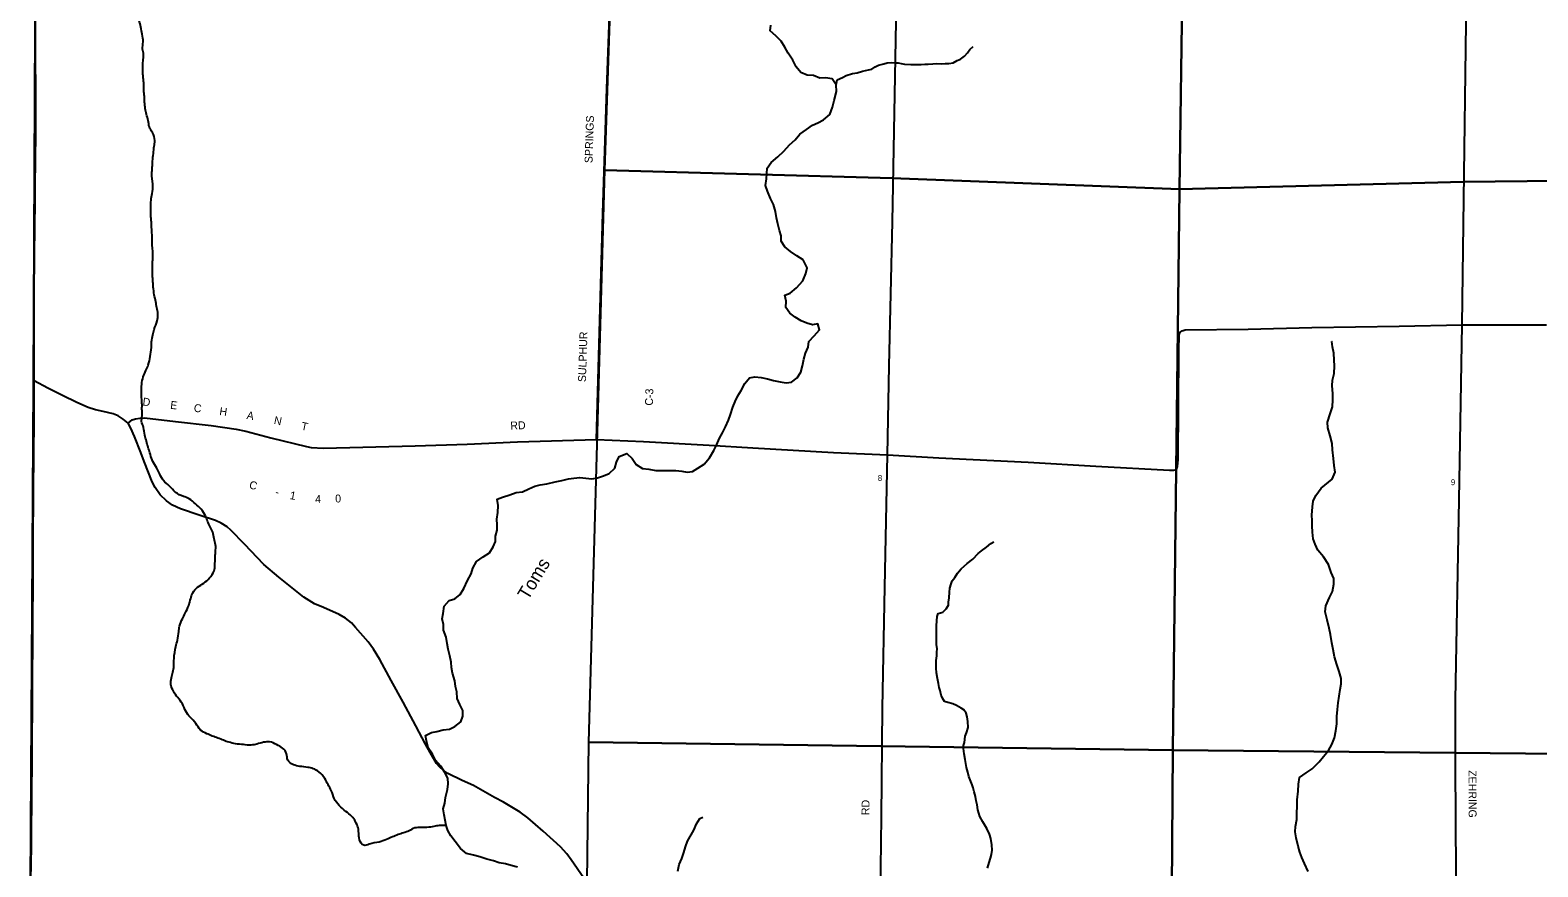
# Model space of a CAD drawing. Extents: x 1312308 to 1684953, y 460642 to 865172.
# Drawn here: x 1411180 to 1425482, y 628989 to 636920 of the extents above; entities that cross this region are included whole.
import ezdxf

# ---------------------------------------------------------------- set-up
doc = ezdxf.new("R2010")
doc.units = 0
for name, color, linetype in [('GM_X_Adjacent_County', 7, 'Continuous'), ('GM_X_County', 7, 'Continuous'), ('GM_X_County_Road', 7, 'Continuous'), ('GM_X_County_Road_Text', 7, 'Continuous'), ('GM_X_Minor_River', 7, 'Continuous'), ('GM_X_Minor_River_Text', 7, 'Continuous'), ('GM_X_Section', 7, 'Continuous'), ('GM_X_Section_Text', 7, 'Continuous'), ('GM_X_Township', 7, 'Continuous')]:
    doc.layers.add(name, color=color, linetype=linetype)

msp = doc.modelspace()

# ---------------------------------------------------------------- linework, layer by layer
at = {"layer": 'GM_X_Adjacent_County'}
msp.add_lwpolyline([(1411387, 659976), (1411378, 657454), (1411357, 652207), (1411318, 646887), (1411264, 643503), (1411249, 641617), (1411211, 633607), (1411211, 633594), (1411211, 633565), (1411180, 628296)], dxfattribs=at)
at = {"layer": 'GM_X_County'}
msp.add_lwpolyline([(1411180, 628296), (1411211, 633565), (1411211, 633594), (1411211, 633607), (1411249, 641617), (1411264, 643503), (1411318, 646887), (1411357, 652207), (1411378, 657454), (1411387, 659976)], dxfattribs=at)
at = {"layer": 'GM_X_County_Road'}
for points in [[(1416551, 633039), (1416612, 635185), (1416651, 636367), (1416663, 636713), (1416724, 638328), (1416743, 638932), (1416791, 640151), (1416839, 641540)], [(1419227, 625888), (1419235, 626551), (1419240, 627640), (1419244, 628500), (1419255, 629461), (1419265, 630495), (1419286, 631639), (1419313, 632893), (1419330, 633738), (1419360, 635102), (1419398, 637174), (1419431, 638484), (1419476, 640819), (1419479, 641151), (1419467, 641208), (1419429, 641336), (1419368, 641511)], [(1427258, 627393), (1426034, 627400), (1424842, 627403), (1424786, 627402), (1424754, 627409), (1424737, 627422), (1424728, 627438), (1424726, 627481), (1424712, 628086), (1424706, 628921), (1424700, 629955), (1424702, 630572), (1424735, 632468), (1424765, 634127), (1424816, 638180), (1424839, 639451), (1424867, 641453)], [(1411190, 628943), (1411191, 629016), (1411191, 629052), (1411192, 629149), (1411193, 629252), (1411194, 629394), (1411195, 629550), (1411196, 629691), (1411198, 629991), (1411199, 630070), (1411200, 630165), (1411201, 630282), (1411203, 630421), (1411204, 630579), (1411204, 630636), (1411204, 630727), (1411204, 630806), (1411204, 630878), (1411205, 631026), (1411205, 631073), (1411205, 631179), (1411205, 631258), (1411206, 631303), (1411206, 631396), (1411207, 631476), (1411208, 631527), (1411209, 631640), (1411210, 631752), (1411209, 631849), (1411209, 631902), (1411209, 631979), (1411210, 632055), (1411210, 632156), (1411210, 632282), (1411211, 632330), (1411212, 632460), (1411213, 632575), (1411213, 632604), (1411213, 632669), (1411214, 632778), (1411215, 632856), (1411215, 632946), (1411216, 633025), (1411217, 633095), (1411217, 633170), (1411218, 633237), (1411218, 633310), (1411218, 633376), (1411219, 633441), (1411219, 633504), (1411219, 633565), (1411218, 633570), (1411218, 633584), (1411218, 633597), (1411219, 633652), (1411219, 633697), (1411219, 633865), (1411219, 633968), (1411219, 634076), (1411220, 634148), (1411220, 634288), (1411220, 634373), (1411220, 634559), (1411220, 634632), (1411221, 634739), (1411222, 634811), (1411222, 634858), (1411224, 634984), (1411225, 635063), (1411226, 635119), (1411227, 635229), (1411228, 635328), (1411229, 635402), (1411229, 635511), (1411230, 635618), (1411231, 635691), (1411232, 635785), (1411233, 635844), (1411233, 635986), (1411233, 636108), (1411233, 636193), (1411233, 636312), (1411233, 636415), (1411232, 636589), (1411232, 636717), (1411231, 636776), (1411231, 636899), (1411231, 637003)], [(1412110, 633196), (1412149, 633225), (1412179, 633237), (1412221, 633242), (1412264, 633244), (1412560, 633212), (1412897, 633172), (1413133, 633137), (1413225, 633120), (1413462, 633055), (1413801, 632973), (1413846, 632963), (1413964, 632957), (1414833, 632980), (1415326, 632997), (1415802, 633017), (1416551, 633039), (1416998, 633020), (1417620, 632987), (1418034, 632961), (1418800, 632917), (1419313, 632893), (1419801, 632866), (1420648, 632824), (1421288, 632787), (1421989, 632749), (1422029, 632748), (1422055, 632757), (1422065, 632785), (1422069, 632849), (1422075, 633882), (1422078, 634033), (1422088, 634057), (1422109, 634071), (1422135, 634080), (1422734, 634087), (1423339, 634101), (1424166, 634114), (1424765, 634127), (1425564, 634127)], [(1416431, 628882), (1416312, 629056), (1416271, 629113), (1416212, 629178), (1416048, 629326), (1415901, 629453), (1415829, 629507), (1415670, 629601), (1415584, 629646), (1415385, 629759), (1415279, 629808), (1415142, 629872), (1415100, 629901), (1415065, 629933), (1415036, 629967), (1414974, 630073), (1414932, 630153), (1414838, 630326), (1414719, 630549), (1414605, 630755), (1414498, 630954), (1414436, 631053), (1414386, 631121), (1414268, 631257), (1414227, 631302), (1414172, 631346), (1414111, 631382), (1413962, 631447), (1413876, 631481), (1413776, 631546), (1413540, 631734), (1413398, 631856), (1413213, 632048), (1413085, 632181), (1413048, 632213), (1412992, 632247), (1412937, 632272), (1412782, 632324), (1412605, 632384), (1412532, 632418), (1412474, 632457), (1412415, 632515), (1412365, 632584), (1412338, 632637), (1412263, 632830), (1412230, 632918), (1412171, 633068), (1412136, 633147), (1412110, 633196), (1412063, 633233), (1412016, 633264), (1411968, 633282), (1411872, 633305), (1411799, 633322), (1411732, 633343), (1411623, 633391), (1411487, 633457), (1411347, 633528), (1411218, 633597)]]:
    msp.add_lwpolyline(points, dxfattribs=at)
at = {"layer": 'GM_X_Minor_River'}
for points in [[(1417623, 632865), (1417664, 632936), (1417692, 632987), (1417720, 633051), (1417749, 633104), (1417775, 633161), (1417805, 633222), (1417823, 633276), (1417847, 633347), (1417867, 633399), (1417893, 633454), (1417925, 633505), (1417959, 633570), (1418005, 633623), (1418055, 633633), (1418113, 633628), (1418173, 633614), (1418231, 633600), (1418295, 633587), (1418353, 633578), (1418403, 633582), (1418457, 633624), (1418492, 633679), (1418506, 633739), (1418518, 633803), (1418534, 633858), (1418560, 633916), (1418568, 633968), (1418616, 634024), (1418668, 634081), (1418651, 634137), (1418601, 634127), (1418549, 634143), (1418495, 634165), (1418436, 634201), (1418385, 634239), (1418349, 634290), (1418353, 634352), (1418340, 634407), (1418391, 634427), (1418451, 634479), (1418509, 634543), (1418538, 634615), (1418551, 634668), (1418513, 634742), (1418454, 634780), (1418393, 634822), (1418339, 634866), (1418304, 634919), (1418304, 634970), (1418287, 635020), (1418271, 635083), (1418259, 635142), (1418249, 635200), (1418231, 635267), (1418204, 635326), (1418174, 635393), (1418156, 635448), (1418164, 635512), (1418171, 635612), (1418209, 635665), (1418271, 635719), (1418329, 635773), (1418383, 635834), (1418438, 635880), (1418482, 635933), (1418544, 635979), (1418601, 636019), (1418652, 636043), (1418707, 636070), (1418765, 636122), (1418792, 636191), (1418808, 636255), (1418828, 636339), (1418826, 636401), (1418788, 636460), (1418726, 636470), (1418672, 636466), (1418610, 636490), (1418552, 636494), (1418490, 636520), (1418446, 636574), (1418414, 636637), (1418372, 636703), (1418339, 636760), (1418303, 636817), (1418252, 636867), (1418201, 636913), (1418207, 636967)], [(1418826, 636401), (1418836, 636448), (1418885, 636471), (1418921, 636491), (1418982, 636510), (1419026, 636517), (1419077, 636532), (1419131, 636543), (1419165, 636552), (1419196, 636574), (1419228, 636587), (1419277, 636602), (1419309, 636610), (1419353, 636613), (1419385, 636612), (1419415, 636610), (1419443, 636603), (1419475, 636599), (1419533, 636594), (1419587, 636595), (1419633, 636596), (1419666, 636597), (1419700, 636599), (1419742, 636602), (1419782, 636603), (1419828, 636602), (1419860, 636604), (1419894, 636605), (1419937, 636612), (1419973, 636632), (1420006, 636645), (1420042, 636674), (1420071, 636706), (1420094, 636738), (1420124, 636765)], [(1423566, 630277), (1423574, 630343), (1423574, 630413), (1423580, 630481), (1423586, 630543), (1423608, 630669), (1423616, 630723), (1423616, 630775), (1423598, 630840), (1423574, 630907), (1423554, 630978), (1423540, 631048), (1423526, 631111), (1423514, 631190), (1423502, 631252), (1423484, 631331), (1423463, 631406), (1423470, 631462), (1423505, 631541), (1423535, 631600), (1423547, 631668), (1423545, 631722), (1423522, 631779), (1423495, 631854), (1423449, 631926), (1423396, 631990), (1423368, 632047), (1423352, 632098), (1423344, 632162), (1423341, 632221), (1423341, 632271), (1423337, 632323), (1423343, 632401), (1423351, 632455), (1423376, 632508), (1423427, 632579), (1423530, 632664), (1423558, 632729), (1423550, 632792), (1423542, 632860), (1423533, 632943), (1423532, 633003), (1423513, 633074), (1423491, 633151), (1423487, 633205), (1423511, 633284), (1423535, 633348), (1423537, 633416), (1423537, 633476), (1423531, 633549), (1423535, 633601), (1423549, 633666), (1423553, 633739), (1423551, 633793), (1423545, 633857), (1423535, 633918), (1423528, 633968), (1423526, 633968)], [(1415387, 629100), (1415320, 629116), (1415261, 629162), (1415211, 629228), (1415170, 629284), (1415143, 629334), (1415126, 629380), (1415106, 629481), (1415098, 629537), (1415114, 629593), (1415119, 629647), (1415138, 629722), (1415147, 629776), (1415141, 629829), (1415115, 629884), (1415076, 629943), (1415024, 630001), (1414997, 630056), (1414957, 630116), (1414941, 630182), (1414929, 630235), (1414986, 630261), (1415038, 630273), (1415099, 630288), (1415157, 630294), (1415209, 630320), (1415266, 630364), (1415284, 630418), (1415285, 630470), (1415255, 630529), (1415231, 630586), (1415227, 630647), (1415214, 630699), (1415208, 630752), (1415188, 630824), (1415176, 630877), (1415173, 630929), (1415161, 630990), (1415145, 631053), (1415137, 631107), (1415126, 631166), (1415102, 631233), (1415102, 631285), (1415088, 631339), (1415097, 631391), (1415107, 631459), (1415155, 631514), (1415208, 631528), (1415260, 631570), (1415295, 631628), (1415330, 631703), (1415364, 631766), (1415378, 631821), (1415414, 631884), (1415477, 631927), (1415537, 631967), (1415573, 632022), (1415594, 632073), (1415594, 632123), (1415610, 632181), (1415611, 632231), (1415607, 632285), (1415617, 632349), (1415619, 632413), (1415611, 632474), (1415662, 632494), (1415731, 632516), (1415790, 632536), (1415850, 632544), (1415911, 632572), (1415966, 632599), (1416019, 632609), (1416081, 632619), (1416160, 632640), (1416223, 632652), (1416286, 632666), (1416336, 632673), (1416393, 632681), (1416451, 632673), (1416507, 632667), (1416561, 632677), (1416618, 632694), (1416673, 632716), (1416727, 632768), (1416743, 632826), (1416768, 632879), (1416840, 632907), (1416890, 632859), (1416929, 632802), (1416990, 632766), (1417050, 632758), (1417116, 632747), (1417178, 632745), (1417250, 632747), (1417306, 632745), (1417361, 632739), (1417412, 632730), (1417463, 632736), (1417514, 632768), (1417575, 632807), (1417623, 632865)], [(1420262, 628976), (1420277, 629030), (1420290, 629070), (1420299, 629106), (1420304, 629148), (1420301, 629196), (1420294, 629256), (1420281, 629299), (1420256, 629351), (1420217, 629414), (1420188, 629467), (1420180, 629497), (1420171, 629529), (1420162, 629576), (1420155, 629614), (1420146, 629654), (1420136, 629701), (1420125, 629739), (1420116, 629767), (1420102, 629798), (1420085, 629846), (1420076, 629886), (1420063, 629931), (1420048, 630007), (1420039, 630060), (1420034, 630110), (1420035, 630138), (1420042, 630166), (1420051, 630228), (1420062, 630260), (1420079, 630310), (1420076, 630368), (1420069, 630410), (1420059, 630445), (1420038, 630477), (1420010, 630494), (1419967, 630519), (1419933, 630535), (1419885, 630546), (1419855, 630557), (1419836, 630587), (1419822, 630616), (1419813, 630660), (1419802, 630688), (1419796, 630728), (1419787, 630775), (1419776, 630829), (1419773, 630873), (1419775, 630944), (1419780, 630988), (1419782, 631024), (1419783, 631056), (1419778, 631096), (1419777, 631132), (1419777, 631164), (1419776, 631192), (1419776, 631220), (1419779, 631273), (1419780, 631321), (1419783, 631361), (1419794, 631389), (1419838, 631402), (1419869, 631433), (1419890, 631469), (1419892, 631499), (1419897, 631539), (1419900, 631593), (1419903, 631631), (1419916, 631671), (1419927, 631699), (1419953, 631733), (1419978, 631774), (1420011, 631814), (1420068, 631863), (1420123, 631904), (1420173, 631959), (1420203, 631985), (1420252, 632020), (1420293, 632053), (1420321, 632071)], [(1423302, 628945), (1423268, 629020), (1423243, 629077), (1423223, 629128), (1423209, 629185), (1423189, 629264), (1423179, 629320), (1423182, 629370), (1423194, 629436), (1423200, 629625), (1423209, 629707), (1423211, 629771), (1423221, 629837), (1423285, 629879), (1423340, 629917), (1423406, 629985), (1423448, 630036), (1423496, 630090), (1423526, 630150), (1423554, 630213), (1423566, 630277)], [(1417325, 628947), (1417336, 629011), (1417363, 629069), (1417382, 629123), (1417398, 629178), (1417417, 629232), (1417475, 629335), (1417500, 629395), (1417533, 629448), (1417562, 629461)], [(1415802, 628986), (1415744, 629002), (1415690, 629016), (1415630, 629028), (1415576, 629044), (1415511, 629060), (1415447, 629084), (1415387, 629100)]]:
    msp.add_lwpolyline(points, dxfattribs=at)
for points in [[(1412241, 633327), (1412241, 633383), (1412237, 633455), (1412237, 633510), (1412239, 633562), (1412253, 633633), (1412277, 633693), (1412301, 633746), (1412319, 633826), (1412330, 633912), (1412332, 633966), (1412344, 634032), (1412357, 634083), (1412386, 634165), (1412392, 634231), (1412382, 634289), (1412372, 634344), (1412358, 634412), (1412348, 634485), (1412344, 634551), (1412340, 634610), (1412341, 634662), (1412341, 634712), (1412345, 634774), (1412341, 634846), (1412337, 634901), (1412337, 634963), (1412333, 635033), (1412332, 635083), (1412326, 635152), (1412325, 635234), (1412327, 635310), (1412337, 635372), (1412344, 635452), (1412338, 635506), (1412335, 635557), (1412339, 635623), (1412341, 635679), (1412349, 635751), (1412357, 635821), (1412363, 635873), (1412341, 635950), (1412311, 636003), (1412301, 636063), (1412284, 636122), (1412272, 636177), (1412266, 636237), (1412264, 636291), (1412259, 636350), (1412258, 636422), (1412252, 636486), (1412248, 636551), (1412252, 636629), (1412256, 636689), (1412247, 636739), (1412252, 636809), (1412244, 636882), (1412230, 636948), (1412216, 637013), (1412212, 637073), (1412218, 637141), (1412222, 637213), (1412218, 637270), (1412215, 637322), (1412232, 637392), (1412246, 637457), (1412251, 637513), (1412264, 637583), (1412265, 637637), (1412265, 637702), (1412265, 637758), (1412263, 637816), (1412259, 637876), (1412256, 637935), (1412262, 637997), (1412256, 638055), (1412254, 638115), (1412262, 638173), (1412266, 638233), (1412286, 638287), (1412301, 638344), (1412336, 638415), (1412360, 638485), (1412394, 638538), (1412459, 638582), (1412522, 638646), (1412548, 638717), (1412568, 638781), (1412590, 638842), (1412626, 638905), (1412656, 638961), (1412682, 639014), (1412705, 639067), (1412727, 639123), (1412757, 639186), (1412796, 639255), (1412821, 639306)], [(1415126, 629380), (1415061, 629380), (1415010, 629371), (1414944, 629362), (1414885, 629361), (1414829, 629357), (1414774, 629329), (1414723, 629311), (1414672, 629294), (1414616, 629272), (1414561, 629248), (1414492, 629224), (1414396, 629203), (1414344, 629193), (1414305, 629246), (1414297, 629309), (1414291, 629359), (1414267, 629416), (1414230, 629469), (1414175, 629513), (1414113, 629571), (1414065, 629635), (1414037, 629712), (1414006, 629768), (1413976, 629825), (1413920, 629889), (1413866, 629919), (1413813, 629931), (1413737, 629941), (1413677, 629957), (1413624, 630001), (1413612, 630060), (1413575, 630115), (1413518, 630147), (1413451, 630173), (1413394, 630169), (1413332, 630153), (1413275, 630143), (1413203, 630147), (1413127, 630156), (1413067, 630170), (1413013, 630188), (1412962, 630209), (1412908, 630229), (1412857, 630251), (1412797, 630285), (1412751, 630347), (1412699, 630407), (1412656, 630464), (1412624, 630535), (1412580, 630595), (1412542, 630649), (1412516, 630718), (1412522, 630782), (1412535, 630835), (1412543, 630893), (1412545, 630963), (1412563, 631077), (1412577, 631137), (1412590, 631219), (1412597, 631271), (1412625, 631340), (1412651, 631393), (1412684, 631466), (1412704, 631532), (1412723, 631586), (1412769, 631640), (1412827, 631678), (1412881, 631727), (1412925, 631794), (1412933, 631854), (1412935, 631914), (1412938, 631974), (1412939, 632042), (1412926, 632099), (1412912, 632161), (1412888, 632212), (1412863, 632265), (1412843, 632316), (1412802, 632378), (1412748, 632431), (1412689, 632478), (1412634, 632501), (1412560, 632538), (1412500, 632600), (1412445, 632650), (1412409, 632711), (1412371, 632785), (1412337, 632848), (1412317, 632913), (1412300, 632964), (1412284, 633024), (1412268, 633081), (1412256, 633154), (1412238, 633211), (1412242, 633265), (1412241, 633327)]]:
    msp.add_spline(points, degree=3, dxfattribs=at)
at = {"layer": 'GM_X_Section'}
for points in [[(1416830, 641541), (1417284, 641536), (1422169, 641485), (1422082, 635413), (1419356, 635517), (1416632, 635594)], [(1422169, 641485), (1422563, 641480), (1427620, 641429), (1427488, 635512), (1424776, 635481), (1422082, 635413)], [(1422082, 635413), (1422018, 630094), (1416479, 630171), (1416632, 635594), (1419356, 635517)], [(1427488, 635512), (1427371, 630043), (1422018, 630094), (1422082, 635413), (1424776, 635481)], [(1416479, 630171), (1422018, 630094), (1421982, 624815), (1416416, 624874)], [(1422018, 630094), (1427371, 630043), (1427169, 624743), (1421982, 624815)]]:
    msp.add_lwpolyline(points, close=True, dxfattribs=at)
at = {"layer": 'GM_X_Township'}
msp.add_lwpolyline([(1411180, 628296), (1411211, 633565), (1411211, 633594), (1411211, 633607), (1411249, 641617), (1411549, 641601), (1413664, 641575), (1414368, 641569), (1414641, 641566), (1415565, 641557), (1416839, 641540), (1417302, 641536), (1418444, 641522), (1419367, 641511), (1421357, 641492), (1424867, 641453), (1427596, 641429)], dxfattribs=at)

# ---------------------------------------------------------------- texts
at = {"layer": 'GM_X_County_Road_Text'}
for s, rotation, p in [('SPRINGS', 88.0525, (1416514, 635659)), ('SULPHUR', 88.1911, (1416452, 633583)), ('D', 353.2378, (1412244, 633363)), ('E', 352.7336, (1412506, 633332)), ('C-3', 88.1673, (1417087, 633360)), ('C', 352.7131, (1412729, 633304)), ('H', 351.7535, (1412972, 633273)), ('A', 349.4716, (1413230, 633236)), ('N', 348.2686, (1413488, 633188)), ('T', 348.2438, (1413746, 633134)), ('RD', 1.4902, (1415736, 633134)), ('C', 344.4235, (1413252, 632579)), ('1', 349.7906, (1413639, 632476)), ('-', 346.2276, (1413500, 632510)), ('4', 0.9492, (1413884, 632438)), ('0', 1.9231, (1414075, 632442)), ('ZEHRING', 270.1563, (1424824, 629905)), ('RD', 89.5054, (1419141, 629479))]:
    msp.add_text(s, height=75, rotation=rotation, dxfattribs=at).set_placement(p)
at = {"layer": 'GM_X_Minor_River_Text'}
msp.add_text('Toms', height=125, rotation=59.0374, dxfattribs=at).set_placement((1415903, 631510))
at = {"layer": 'GM_X_Section_Text'}
for s, p in [('8', (1419221, 632647)), ('9', (1424657, 632607))]:
    msp.add_text(s, height=55.3, rotation=0, dxfattribs=at).set_placement(p)

doc.saveas('drawing.dxf')
